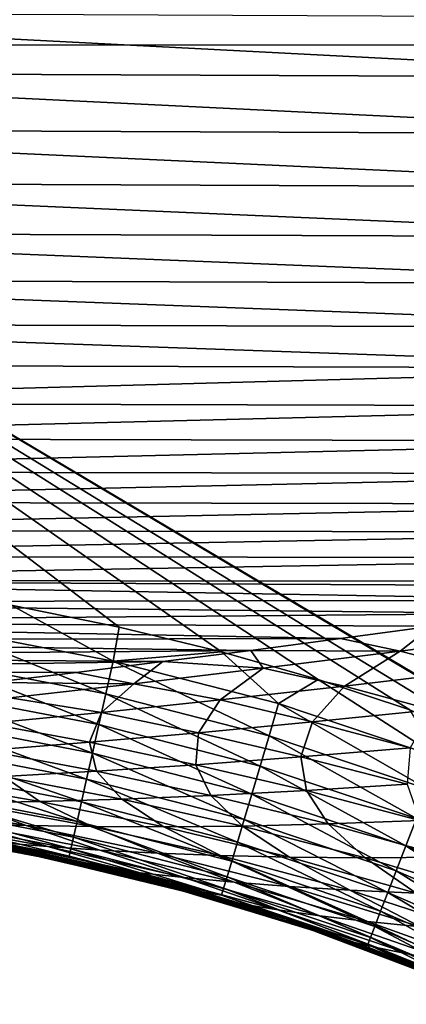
# Model space of a CAD drawing. Header units: metres. Extents: x -104 to 104, y -68 to 90.
# Tile 450 of 656: x -29.78 to -28.15, y 35.72 to 39.87. Entities that reach past the tile are written whole.
import ezdxf

# ---------------------------------------------------------------- set-up
doc = ezdxf.new("R2010")
doc.units = ezdxf.units.M
doc.layers.add('solid_FIT-BATH-153_SW0002', color=7, linetype='CONTINUOUS')

msp = doc.modelspace()

# ---------------------------------------------------------------- linework, layer by layer
at = {"layer": 'solid_FIT-BATH-153_SW0002'}
for points in [[(-25.504524, 44.292007, 16.198769), (-33.23571, 44.971676, 16.210653), (-32.580666, 39.760704, 16.200813)], [(-25.443758, 42.509686, 16.195995), (-25.504524, 44.292007, 16.198769), (-32.580666, 39.760704, 16.200813)], [(-25.256773, 40.721886, 16.192303), (-25.443758, 42.509686, 16.195995), (-32.580666, 39.760704, 16.200813)], [(-25.256773, 40.721886, 16.192303), (-32.580666, 39.760704, 16.200813), (-25.10289, 39.760635, 16.18992)], [(-26.685522, 39.623268, -21.133146), (-32.023693, 39.646683, -20.970097), (-32.023693, 39.90115, -21.127996)], [(-26.685522, 39.876873, -21.286716), (-26.685522, 39.623268, -21.133146), (-32.023693, 39.90115, -21.127996)], [(-26.521349, 36.162197, 16.181013), (-25.10289, 39.760635, 16.18992), (-32.580666, 39.760704, 16.200813)], [(-27.114256, 36.510387, 16.182949), (-26.521349, 36.162197, 16.181013), (-32.580666, 39.760704, 16.200813)], [(-27.776993, 36.819221, 16.184851), (-27.114256, 36.510387, 16.182949), (-32.580666, 39.760704, 16.200813)], [(-28.137655, 36.957516, 16.185799), (-27.776993, 36.819221, 16.184851), (-32.580666, 39.760704, 16.200813)], [(-28.523325, 37.085941, 16.18676), (-28.137655, 36.957516, 16.185799), (-32.580666, 39.760704, 16.200813)], [(-28.930561, 37.20248, 16.187723), (-28.523325, 37.085941, 16.18676), (-32.580666, 39.760704, 16.200813)], [(-29.360926, 37.307022, 16.188698), (-28.930561, 37.20248, 16.187723), (-32.580666, 39.760704, 16.200813)], [(-29.815826, 37.399311, 16.18969), (-29.360926, 37.307022, 16.188698), (-32.580666, 39.760704, 16.200813)], [(-26.685522, 39.384716, -20.962065), (-32.023693, 39.407074, -20.794811), (-32.023693, 39.646683, -20.970097)], [(-26.685522, 39.623268, -21.133146), (-26.685522, 39.384716, -20.962065), (-32.023693, 39.646683, -20.970097)], [(-26.685522, 39.160633, -20.772339), (-32.023693, 39.181793, -20.601051), (-32.023693, 39.407074, -20.794811)], [(-26.685522, 39.384716, -20.962065), (-26.685522, 39.160633, -20.772339), (-32.023693, 39.407074, -20.794811)], [(-26.685522, 38.950485, -20.562672), (-32.023693, 38.970329, -20.387585), (-32.023693, 39.181793, -20.601051)], [(-26.685522, 39.160633, -20.772339), (-26.685522, 38.950485, -20.562672), (-32.023693, 39.181793, -20.601051)], [(-26.685522, 38.753738, -20.331739), (-32.023693, 38.772179, -20.153154), (-32.023693, 38.970329, -20.387585)], [(-26.685522, 38.950485, -20.562672), (-26.685522, 38.753738, -20.331739), (-32.023693, 38.970329, -20.387585)], [(-26.685522, 38.569859, -20.078211), (-32.023693, 38.586834, -19.896502), (-32.023693, 38.772179, -20.153154)], [(-26.685522, 38.753738, -20.331739), (-26.685522, 38.569859, -20.078211), (-32.023693, 38.772179, -20.153154)], [(-26.685522, 38.398323, -19.80076), (-32.023693, 38.413792, -19.616373), (-32.023693, 38.586834, -19.896502)], [(-26.685522, 38.569859, -20.078211), (-26.685522, 38.398323, -19.80076), (-32.023693, 38.586834, -19.896502)], [(-26.685522, 38.398323, -19.80076), (-32.023693, 38.252544, -19.311508), (-32.023693, 38.413792, -19.616373)], [(-26.685522, 38.398323, -19.80076), (-26.685522, 38.238594, -19.49806), (-32.023693, 38.252544, -19.311508)], [(-26.685522, 38.238594, -19.49806), (-32.023693, 38.102589, -18.98065), (-32.023693, 38.252544, -19.311508)], [(-26.685522, 38.238594, -19.49806), (-26.685522, 38.090145, -19.168779), (-32.023693, 38.102589, -18.98065)], [(-26.685522, 38.090145, -19.168779), (-32.023693, 37.963417, -18.622541), (-32.023693, 38.102589, -18.98065)], [(-26.685522, 38.090145, -19.168779), (-26.685522, 37.952446, -18.811594), (-32.023693, 37.963417, -18.622541)], [(-26.685522, 37.952446, -18.811594), (-32.023693, 37.834526, -18.235926), (-32.023693, 37.963417, -18.622541)], [(-26.685522, 37.952446, -18.811594), (-26.685522, 37.824966, -18.425173), (-32.023693, 37.834526, -18.235926)], [(-26.685522, 37.824966, -18.425173), (-32.023693, 37.715431, -17.81951), (-32.023693, 37.834526, -18.235926)], [(-26.685522, 37.824966, -18.425173), (-26.685522, 37.707199, -18.008146), (-32.023693, 37.715431, -17.81951)], [(-26.685522, 37.707199, -18.008146), (-32.023693, 37.605679, -17.371931), (-32.023693, 37.715431, -17.81951)], [(-26.685522, 37.707199, -18.008146), (-26.685522, 37.598694, -17.559057), (-32.023693, 37.605679, -17.371931)], [(-26.685522, 37.598694, -17.559057), (-32.023693, 37.504822, -16.891817), (-32.023693, 37.605679, -17.371931)], [(-26.685522, 37.598694, -17.559057), (-26.686857, 37.499138, -17.077114), (-32.023693, 37.504822, -16.891817)], [(-32.023693, 37.504822, -16.891817), (-26.686857, 37.499138, -17.077114), (-26.834208, 37.478291, -16.960564)], [(-32.023693, 37.504822, -16.891817), (-26.834208, 37.478291, -16.960564), (-27.24758, 37.420292, -16.614752)], [(-32.023693, 37.504822, -16.891817), (-27.24758, 37.420292, -16.614752), (-32.023693, 37.412418, -16.377794)], [(-32.023693, 37.412418, -16.377794), (-27.24758, 37.420292, -16.614752), (-27.650362, 37.364304, -16.24687)], [(-32.023693, 37.412418, -16.377794), (-27.650362, 37.364304, -16.24687), (-32.023693, 37.328018, -15.828492)], [(-30.093334, 37.299694, 16.179495), (-29.38698, 37.163692, 16.177958), (-29.815826, 37.399311, 16.18969)], [(-29.38698, 37.163692, 16.177958), (-29.360926, 37.307022, 16.188698), (-29.815826, 37.399311, 16.18969)], [(-32.023693, 37.328018, -15.828492), (-27.650362, 37.364304, -16.24687), (-28.043215, 37.310379, -15.855268)], [(-32.023693, 37.328018, -15.828492), (-28.043215, 37.310379, -15.855268), (-28.429001, 37.258465, -15.43727)], [(-32.023693, 37.328018, -15.828492), (-28.429001, 37.258465, -15.43727), (-32.023693, 37.251183, -15.242537)], [(-30.116217, 37.160114, 16.147982), (-29.417837, 37.025566, 16.146441), (-30.093334, 37.299694, 16.179495)], [(-29.417837, 37.025566, 16.146441), (-29.38698, 37.163692, 16.177958), (-30.093334, 37.299694, 16.179495)], [(-29.38698, 37.163692, 16.177958), (-28.930561, 37.20248, 16.187723), (-29.360926, 37.307022, 16.188698)], [(-28.178837, 37.205856, -15.169206), (-28.429001, 37.258465, -15.43727), (-28.043215, 37.310379, -15.855268)], [(-27.565845, 37.285854, -15.842112), (-28.178837, 37.205856, -15.169206), (-28.043215, 37.310379, -15.855268)], [(-27.859831, 37.123806, -14.931512), (-28.178837, 37.205856, -15.169206), (-27.565845, 37.285854, -15.842112)], [(-32.023693, 37.251183, -15.242537), (-28.429001, 37.258465, -15.43727), (-28.807116, 37.208733, -14.991796)], [(-32.023693, 37.251183, -15.242537), (-28.807116, 37.208733, -14.991796), (-32.023693, 37.181458, -14.618556)], [(-28.178837, 37.205856, -15.169206), (-28.807116, 37.208733, -14.991796), (-28.429001, 37.258465, -15.43727)], [(-32.023693, 37.181458, -14.618556), (-28.807116, 37.208733, -14.991796), (-29.177761, 37.161209, -14.516623)], [(-29.38698, 37.163692, 16.177958), (-28.690212, 36.984436, 16.17634), (-28.930561, 37.20248, 16.187723)], [(-28.754713, 37.133434, -14.444525), (-29.177761, 37.161209, -14.516623), (-28.807116, 37.208733, -14.991796)], [(-28.690212, 36.984436, 16.17634), (-28.523325, 37.085941, 16.18676), (-28.930561, 37.20248, 16.187723)], [(-28.178837, 37.205856, -15.169206), (-28.754713, 37.133434, -14.444525), (-28.807116, 37.208733, -14.991796)], [(-28.412954, 37.058395, -14.21218), (-28.754713, 37.133434, -14.444525), (-28.178837, 37.205856, -15.169206)], [(-27.859831, 37.123806, -14.931512), (-28.412954, 37.058395, -14.21218), (-28.178837, 37.205856, -15.169206)], [(-32.023693, 37.181458, -14.618556), (-29.177761, 37.161209, -14.516623), (-32.023693, 37.118404, -13.955178)], [(-32.023693, 37.118404, -13.955178), (-29.177761, 37.161209, -14.516623), (-29.542166, 37.115856, -14.00853)], [(-30.137794, 37.028763, 16.09725), (-29.44692, 36.895592, 16.095699), (-30.116217, 37.160114, 16.147982)], [(-29.44692, 36.895592, 16.095699), (-29.417837, 37.025566, 16.146441), (-30.116217, 37.160114, 16.147982)], [(-29.300028, 37.068001, -13.659306), (-29.542166, 37.115856, -14.00853), (-29.177761, 37.161209, -14.516623)], [(-29.417837, 37.025566, 16.146441), (-28.730368, 36.848629, 16.144819), (-29.38698, 37.163692, 16.177958)], [(-28.730368, 36.848629, 16.144819), (-28.690212, 36.984436, 16.17634), (-29.38698, 37.163692, 16.177958)], [(-28.754713, 37.133434, -14.444525), (-29.300028, 37.068001, -13.659306), (-29.177761, 37.161209, -14.516623)], [(-32.023693, 37.118404, -13.955178), (-29.542166, 37.115856, -14.00853), (-29.900393, 37.072708, -13.464737)], [(-29.300028, 37.068001, -13.659306), (-29.900393, 37.072708, -13.464737), (-29.542166, 37.115856, -14.00853)], [(-28.936201, 36.999611, -13.433431), (-29.300028, 37.068001, -13.659306), (-28.754713, 37.133434, -14.444525)], [(-28.412954, 37.058395, -14.21218), (-28.936201, 36.999611, -13.433431), (-28.754713, 37.133434, -14.444525)], [(-28.04472, 36.958588, -13.973878), (-28.412954, 37.058395, -14.21218), (-27.859831, 37.123806, -14.931512)], [(-29.300028, 37.068001, -13.659306), (-29.821178, 37.00898, -12.804823), (-29.900393, 37.072708, -13.464737)], [(-29.436188, 36.94685, -12.586061), (-29.821178, 37.00898, -12.804823), (-29.300028, 37.068001, -13.659306)], [(-28.936201, 36.999611, -13.433431), (-29.436188, 36.94685, -12.586061), (-29.300028, 37.068001, -13.659306)], [(-28.690212, 36.984436, 16.17634), (-28.011745, 36.756027, 16.174625), (-28.523325, 37.085941, 16.18676)], [(-28.011745, 36.756027, 16.174625), (-28.137655, 36.957516, 16.185799), (-28.523325, 37.085941, 16.18676)], [(-30.157814, 36.907177, 16.028864), (-29.473888, 36.775284, 16.027294), (-30.137794, 37.028763, 16.09725)], [(-29.473888, 36.775284, 16.027294), (-29.44692, 36.895592, 16.095699), (-30.137794, 37.028763, 16.09725)], [(-29.44692, 36.895592, 16.095699), (-28.768202, 36.72084, 16.094065), (-29.417837, 37.025566, 16.146441)], [(-28.768202, 36.72084, 16.094065), (-28.730368, 36.848629, 16.144819), (-29.417837, 37.025566, 16.146441)], [(-28.546968, 36.90712, -13.200945), (-28.936201, 36.999611, -13.433431), (-28.412954, 37.058395, -14.21218)], [(-28.04472, 36.958588, -13.973878), (-28.546968, 36.90712, -13.200945), (-28.412954, 37.058395, -14.21218)], [(-29.436188, 36.94685, -12.586061), (-29.91551, 36.899799, -11.66716), (-29.821178, 37.00898, -12.804823)], [(-29.026808, 36.861446, -12.360109), (-29.436188, 36.94685, -12.586061), (-28.936201, 36.999611, -13.433431)], [(-28.546968, 36.90712, -13.200945), (-29.026808, 36.861446, -12.360109), (-28.936201, 36.999611, -13.433431)], [(-28.730368, 36.848629, 16.144819), (-28.062418, 36.62376, 16.143101), (-28.690212, 36.984436, 16.17634)], [(-28.062418, 36.62376, 16.143101), (-28.011745, 36.756027, 16.174625), (-28.690212, 36.984436, 16.17634)], [(-29.48687, 36.821236, -11.448295), (-29.91551, 36.899799, -11.66716), (-29.436188, 36.94685, -12.586061)], [(-29.026808, 36.861446, -12.360109), (-29.48687, 36.821236, -11.448295), (-29.436188, 36.94685, -12.586061)], [(-28.135628, 36.798374, -12.968149), (-28.546968, 36.90712, -13.200945), (-28.04472, 36.958588, -13.973878)], [(-30.17602, 36.796894, 15.944382), (-29.498398, 36.666168, 15.942789), (-30.157814, 36.907177, 16.028864)], [(-29.498398, 36.666168, 15.942789), (-29.473888, 36.775284, 16.027294), (-30.157814, 36.907177, 16.028864)], [(-29.48687, 36.821236, -11.448295), (-29.923042, 36.786633, -10.473036), (-29.91551, 36.899799, -11.66716)], [(-28.596407, 36.759892, -12.132944), (-29.026808, 36.861446, -12.360109), (-28.546968, 36.90712, -13.200945)], [(-28.135628, 36.798374, -12.968149), (-28.596407, 36.759892, -12.132944), (-28.546968, 36.90712, -13.200945)], [(-29.038218, 36.726738, -11.227404), (-29.48687, 36.821236, -11.448295), (-29.026808, 36.861446, -12.360109)], [(-29.473888, 36.775284, 16.027294), (-28.80327, 36.602566, 16.025639), (-29.44692, 36.895592, 16.095699)], [(-28.80327, 36.602566, 16.025639), (-28.768202, 36.72084, 16.094065), (-29.44692, 36.895592, 16.095699)], [(-28.596407, 36.759892, -12.132944), (-29.038218, 36.726738, -11.227404), (-29.026808, 36.861446, -12.360109)], [(-29.456951, 36.699036, -10.258989), (-29.923042, 36.786633, -10.473036), (-29.48687, 36.821236, -11.448295)], [(-29.038218, 36.726738, -11.227404), (-29.456951, 36.699036, -10.258989), (-29.48687, 36.821236, -11.448295)], [(-28.768202, 36.72084, 16.094065), (-28.110151, 36.499306, 16.092331), (-28.730368, 36.848629, 16.144819)], [(-28.110151, 36.499306, 16.092331), (-28.062418, 36.62376, 16.143101), (-28.730368, 36.848629, 16.144819)], [(-30.192158, 36.699448, 15.845367), (-29.520107, 36.569759, 15.843748), (-30.17602, 36.796894, 15.944382)], [(-29.520107, 36.569759, 15.843748), (-29.498398, 36.666168, 15.942789), (-30.17602, 36.796894, 15.944382)], [(-29.456951, 36.699036, -10.258989), (-29.847759, 36.676949, -9.23626), (-29.923042, 36.786633, -10.473036)], [(-29.498398, 36.666168, 15.942789), (-28.835129, 36.4953, 15.941107), (-29.473888, 36.775284, 16.027294)], [(-28.835129, 36.4953, 15.941107), (-28.80327, 36.602566, 16.025639), (-29.473888, 36.775284, 16.027294)], [(-28.148495, 36.644123, -11.907856), (-28.596407, 36.759892, -12.132944), (-28.135628, 36.798374, -12.968149)], [(-28.573124, 36.617809, -11.007615), (-29.038218, 36.726738, -11.227404), (-28.596407, 36.759892, -12.132944)], [(-28.148495, 36.644123, -11.907856), (-28.573124, 36.617809, -11.007615), (-28.596407, 36.759892, -12.132944)], [(-30.205973, 36.616371, 15.733383), (-29.538675, 36.487576, 15.731733), (-30.192158, 36.699448, 15.845367)], [(-29.538675, 36.487576, 15.731733), (-29.520107, 36.569759, 15.843748), (-30.192158, 36.699448, 15.845367)], [(-29.350578, 36.581486, -9.028867), (-29.847759, 36.676949, -9.23626), (-29.456951, 36.699036, -10.258989)], [(-28.97543, 36.596893, -10.045141), (-29.456951, 36.699036, -10.258989), (-29.038218, 36.726738, -11.227404)], [(-28.97543, 36.596893, -10.045141), (-29.350578, 36.581486, -9.028867), (-29.456951, 36.699036, -10.258989)], [(-28.573124, 36.617809, -11.007615), (-28.97543, 36.596893, -10.045141), (-29.038218, 36.726738, -11.227404)], [(-28.80327, 36.602566, 16.025639), (-28.154385, 36.384129, 16.02388), (-28.768202, 36.72084, 16.094065)], [(-28.154385, 36.384129, 16.02388), (-28.110151, 36.499306, 16.092331), (-28.768202, 36.72084, 16.094065)], [(-29.695227, 36.571495, -7.963954), (-30.207314, 36.660419, -8.164443), (-29.847759, 36.676949, -9.23626)], [(-29.695227, 36.571495, -7.963954), (-30.011105, 36.566158, -6.844847), (-30.207314, 36.660419, -8.164443)], [(-29.350578, 36.581486, -9.028867), (-29.695227, 36.571495, -7.963954), (-29.847759, 36.676949, -9.23626)], [(-29.520107, 36.569759, 15.843748), (-28.863335, 36.400536, 15.842033), (-29.498398, 36.666168, 15.942789)], [(-28.863335, 36.400536, 15.842033), (-28.835129, 36.4953, 15.941107), (-29.498398, 36.666168, 15.942789)], [(-30.217213, 36.549202, 15.60999), (-29.553757, 36.421143, 15.608308), (-30.205973, 36.616371, 15.733383)], [(-29.553757, 36.421143, 15.608308), (-29.538675, 36.487576, 15.731733), (-30.205973, 36.616371, 15.733383)], [(-28.48181, 36.47731, -9.832511), (-28.97543, 36.596893, -10.045141), (-28.573124, 36.617809, -11.007615)], [(-28.094887, 36.491764, -10.78996), (-28.573124, 36.617809, -11.007615), (-28.148495, 36.644123, -11.907856)], [(-28.094887, 36.491764, -10.78996), (-28.48181, 36.47731, -9.832511), (-28.573124, 36.617809, -11.007615)], [(-29.475615, 36.465637, -6.650521), (-30.011105, 36.566158, -6.844847), (-29.695227, 36.571495, -7.963954)], [(-29.173014, 36.464722, -7.762931), (-29.695227, 36.571495, -7.963954), (-29.350578, 36.581486, -9.028867)], [(-29.173014, 36.464722, -7.762931), (-29.475615, 36.465637, -6.650521), (-29.695227, 36.571495, -7.963954)], [(-29.538675, 36.487576, 15.731733), (-28.88744, 36.319763, 15.729981), (-29.520107, 36.569759, 15.843748)], [(-28.88744, 36.319763, 15.729981), (-28.863335, 36.400536, 15.842033), (-29.520107, 36.569759, 15.843748)], [(-28.842299, 36.468346, -8.821808), (-29.350578, 36.581486, -9.028867), (-28.97543, 36.596893, -10.045141)], [(-28.842299, 36.468346, -8.821808), (-29.173014, 36.464722, -7.762931), (-29.350578, 36.581486, -9.028867)], [(-28.48181, 36.47731, -9.832511), (-28.842299, 36.468346, -8.821808), (-28.97543, 36.596893, -10.045141)], [(-28.835129, 36.4953, 15.941107), (-28.194557, 36.279682, 15.939317), (-28.80327, 36.602566, 16.025639)], [(-28.194557, 36.279682, 15.939317), (-28.154385, 36.384129, 16.02388), (-28.80327, 36.602566, 16.025639)], [(-29.752872, 36.470139, -5.477066), (-30.301052, 36.56456, -5.663774), (-30.011105, 36.566158, -6.844847)], [(-29.752872, 36.470139, -5.477066), (-30.007206, 36.477261, -4.235768), (-30.301052, 36.56456, -5.663774)], [(-30.22562, 36.499477, 15.47675), (-29.565014, 36.371971, 15.475035), (-30.217213, 36.549202, 15.60999)], [(-29.565014, 36.371971, 15.475035), (-29.553757, 36.421143, 15.608308), (-30.217213, 36.549202, 15.60999)], [(-29.475615, 36.465637, -6.650521), (-29.752872, 36.470139, -5.477066), (-30.011105, 36.566158, -6.844847)], [(-29.662588, 36.381516, -2.755241), (-30.237751, 36.486423, -2.925255), (-30.007206, 36.477261, -4.235768)], [(-29.662588, 36.381516, -2.755241), (-29.857241, 36.397442, -1.38772), (-30.237751, 36.486423, -2.925255)], [(-30.230944, 36.468727, 15.335226), (-29.5721, 36.341591, 15.333476), (-30.22562, 36.499477, 15.47675)], [(-29.5721, 36.341591, 15.333476), (-29.565014, 36.371971, 15.475035), (-30.22562, 36.499477, 15.47675)], [(-29.553757, 36.421143, 15.608308), (-28.907001, 36.254486, 15.606517), (-29.538675, 36.487576, 15.731733)], [(-28.907001, 36.254486, 15.606517), (-28.88744, 36.319763, 15.729981), (-29.538675, 36.487576, 15.731733)], [(-28.863335, 36.400536, 15.842033), (-28.230106, 36.187416, 15.840205), (-28.835129, 36.4953, 15.941107)], [(-28.230106, 36.187416, 15.840205), (-28.194557, 36.279682, 15.939317), (-28.835129, 36.4953, 15.941107)], [(-27.979309, 36.337612, -9.622258), (-28.48181, 36.47731, -9.832511), (-28.094887, 36.491764, -10.78996)], [(-28.154385, 36.384129, 16.02388), (-27.535578, 36.115181, 16.022003), (-28.110151, 36.499306, 16.092331)], [(-29.755407, 36.353088, 4.738897), (-30.36673, 36.463387, 4.632893), (-30.278549, 36.447834, 3.065614)], [(-29.755407, 36.353088, 4.738897), (-29.816811, 36.369785, 6.32817), (-30.36673, 36.463387, 4.632893)], [(-29.672338, 36.33424, 3.186006), (-30.278549, 36.447834, 3.065614), (-30.164942, 36.431236, 1.532834)], [(-29.672338, 36.33424, 3.186006), (-29.755407, 36.353088, 4.738897), (-30.278549, 36.447834, 3.065614)], [(-29.805189, 36.380424, 15.188361), (-29.5721, 36.341591, 15.333476), (-30.230944, 36.468727, 15.335226)], [(-29.442736, 36.366924, -4.056209), (-30.007206, 36.477261, -4.235768), (-29.752872, 36.470139, -5.477066)], [(-29.442736, 36.366924, -4.056209), (-29.662588, 36.381516, -2.755241), (-30.007206, 36.477261, -4.235768)], [(-29.199688, 36.354141, -5.289342), (-29.752872, 36.470139, -5.477066), (-29.475615, 36.465637, -6.650521)], [(-29.199688, 36.354141, -5.289342), (-29.442736, 36.366924, -4.056209), (-29.752872, 36.470139, -5.477066)], [(-28.934214, 36.343819, -6.455929), (-29.475615, 36.465637, -6.650521), (-29.173014, 36.464722, -7.762931)], [(-28.934214, 36.343819, -6.455929), (-29.199688, 36.354141, -5.289342), (-29.475615, 36.465637, -6.650521)], [(-28.643938, 36.336975, -7.562486), (-29.173014, 36.464722, -7.762931), (-28.842299, 36.468346, -8.821808)], [(-28.643938, 36.336975, -7.562486), (-28.934214, 36.343819, -6.455929), (-29.173014, 36.464722, -7.762931)], [(-28.326166, 36.334625, -8.61622), (-28.842299, 36.468346, -8.821808), (-28.48181, 36.47731, -9.832511)], [(-28.326166, 36.334625, -8.61622), (-28.643938, 36.336975, -7.562486), (-28.842299, 36.468346, -8.821808)], [(-27.979309, 36.337612, -9.622258), (-28.326166, 36.334625, -8.61622), (-28.48181, 36.47731, -9.832511)], [(-29.564974, 36.313889, 1.66756), (-30.164942, 36.431236, 1.532834), (-30.024803, 36.414215, 0.044484)], [(-29.564974, 36.313889, 1.66756), (-29.672338, 36.33424, 3.186006), (-30.164942, 36.431236, 1.532834)], [(-29.432135, 36.292709, 0.192777), (-30.024803, 36.414215, 0.044484), (-29.857241, 36.397442, -1.38772)], [(-29.432135, 36.292709, 0.192777), (-29.564974, 36.313889, 1.66756), (-30.024803, 36.414215, 0.044484)], [(-29.922005, 36.404106, 13.291678), (-29.30979, 36.268768, 15.186953), (-29.401033, 36.291206, 15.187221)], [(-29.311779, 36.270432, 13.314207), (-29.30979, 36.268768, 15.186953), (-29.922005, 36.404106, 13.291678)], [(-29.922005, 36.404106, 13.291678), (-29.401033, 36.291206, 15.187221), (-29.805189, 36.380424, 15.188361)], [(-29.311779, 36.270432, 13.314207), (-29.922005, 36.404106, 13.291678), (-29.912514, 36.401176, 11.451339)], [(-29.565014, 36.371971, 15.475035), (-28.921574, 36.206188, 15.473203), (-29.553757, 36.421143, 15.608308)], [(-28.921574, 36.206188, 15.473203), (-28.907001, 36.254486, 15.606517), (-29.553757, 36.421143, 15.608308)], [(-29.301929, 36.267059, 11.495074), (-29.912514, 36.401176, 11.451339), (-29.891998, 36.394299, 9.675111)], [(-29.301929, 36.267059, 11.495074), (-29.311779, 36.270432, 13.314207), (-29.912514, 36.401176, 11.451339)], [(-29.282026, 36.259151, 9.737338), (-29.891998, 36.394299, 9.675111), (-29.860931, 36.383705, 7.969056)], [(-29.282026, 36.259151, 9.737338), (-29.301929, 36.267059, 11.495074), (-29.891998, 36.394299, 9.675111)], [(-29.252411, 36.246967, 8.047458), (-29.860931, 36.383705, 7.969056), (-29.816811, 36.369785, 6.32817)], [(-29.252411, 36.246967, 8.047458), (-29.282026, 36.259151, 9.737338), (-29.860931, 36.383705, 7.969056)], [(-29.272867, 36.271412, -1.227204), (-29.857241, 36.397442, -1.38772), (-29.662588, 36.381516, -2.755241)], [(-29.272867, 36.271412, -1.227204), (-29.432135, 36.292709, 0.192777), (-29.857241, 36.397442, -1.38772)], [(-29.210627, 36.230907, 6.421369), (-29.816811, 36.369785, 6.32817), (-29.755407, 36.353088, 4.738897)], [(-29.210627, 36.230907, 6.421369), (-29.252411, 36.246967, 8.047458), (-29.816811, 36.369785, 6.32817)], [(-29.805189, 36.380424, 15.188361), (-29.401033, 36.291206, 15.187221), (-29.5721, 36.341591, 15.333476)], [(-29.087391, 36.250664, -2.584098), (-29.662588, 36.381516, -2.755241), (-29.442736, 36.366924, -4.056209)], [(-29.087391, 36.250664, -2.584098), (-29.272867, 36.271412, -1.227204), (-29.662588, 36.381516, -2.755241)], [(-29.5721, 36.341591, 15.333476), (-28.930714, 36.176373, 15.331603), (-29.565014, 36.371971, 15.475035)], [(-28.930714, 36.176373, 15.331603), (-28.921574, 36.206188, 15.473203), (-29.565014, 36.371971, 15.475035)], [(-28.877426, 36.23101, -3.876011), (-29.442736, 36.366924, -4.056209), (-29.199688, 36.354141, -5.289342)], [(-28.877426, 36.23101, -3.876011), (-29.087391, 36.250664, -2.584098), (-29.442736, 36.366924, -4.056209)], [(-28.88744, 36.319763, 15.729981), (-28.260475, 36.108791, 15.728111), (-28.863335, 36.400536, 15.842033)], [(-28.260475, 36.108791, 15.728111), (-28.230106, 36.187416, 15.840205), (-28.863335, 36.400536, 15.842033)], [(-28.194557, 36.279682, 15.939317), (-27.584934, 36.014793, 15.937404), (-28.154385, 36.384129, 16.02388)], [(-27.584934, 36.014793, 15.937404), (-27.535578, 36.115181, 16.022003), (-28.154385, 36.384129, 16.02388)], [(-29.152555, 36.211567, 4.846374), (-29.755407, 36.353088, 4.738897), (-29.672338, 36.33424, 3.186006)], [(-29.152555, 36.211567, 4.846374), (-29.210627, 36.230907, 6.421369), (-29.755407, 36.353088, 4.738897)], [(-29.07391, 36.189617, 3.307817), (-29.672338, 36.33424, 3.186006), (-29.564974, 36.313889, 1.66756)], [(-29.07391, 36.189617, 3.307817), (-29.152555, 36.211567, 4.846374), (-29.672338, 36.33424, 3.186006)], [(-29.017345, 36.190636, 15.186068), (-28.930714, 36.176373, 15.331603), (-29.5721, 36.341591, 15.333476)], [(-29.30979, 36.268768, 15.186953), (-29.017345, 36.190636, 15.186068), (-29.5721, 36.341591, 15.333476)], [(-29.401033, 36.291206, 15.187221), (-29.30979, 36.268768, 15.186953), (-29.5721, 36.341591, 15.333476)], [(-28.64481, 36.212982, -5.101623), (-29.199688, 36.354141, -5.289342), (-28.934214, 36.343819, -6.455929)], [(-28.64481, 36.212982, -5.101623), (-28.877426, 36.23101, -3.876011), (-29.199688, 36.354141, -5.289342)], [(-28.390202, 36.197304, -6.262119), (-28.934214, 36.343819, -6.455929), (-28.643938, 36.336975, -7.562486)], [(-28.390202, 36.197304, -6.262119), (-28.64481, 36.212982, -5.101623), (-28.934214, 36.343819, -6.455929)], [(-28.907001, 36.254486, 15.606517), (-28.285099, 36.045261, 15.6046), (-28.88744, 36.319763, 15.729981)], [(-28.285099, 36.045261, 15.6046), (-28.260475, 36.108791, 15.728111), (-28.88744, 36.319763, 15.729981)], [(-28.111282, 36.185066, -7.36369), (-28.643938, 36.336975, -7.562486), (-28.326166, 36.334625, -8.61622)], [(-28.111282, 36.185066, -7.36369), (-28.390202, 36.197304, -6.262119), (-28.643938, 36.336975, -7.562486)], [(-27.805439, 36.177338, -8.413193), (-28.326166, 36.334625, -8.61622), (-27.979309, 36.337612, -9.622258)], [(-27.805439, 36.177338, -8.413193), (-28.111282, 36.185066, -7.36369), (-28.326166, 36.334625, -8.61622)], [(-28.972067, 36.165756, 1.803616), (-29.564974, 36.313889, 1.66756), (-29.432135, 36.292709, 0.192777)], [(-28.972067, 36.165756, 1.803616), (-29.07391, 36.189617, 3.307817), (-29.564974, 36.313889, 1.66756)], [(-28.845785, 36.140701, 0.342255), (-29.432135, 36.292709, 0.192777), (-29.272867, 36.271412, -1.227204)], [(-28.845785, 36.140701, 0.342255), (-28.972067, 36.165756, 1.803616), (-29.432135, 36.292709, 0.192777)], [(-28.230106, 36.187416, 15.840205), (-27.628599, 35.926128, 15.838248), (-28.194557, 36.279682, 15.939317)], [(-27.628599, 35.926128, 15.838248), (-27.584934, 36.014793, 15.937404), (-28.194557, 36.279682, 15.939317)], [(-29.311779, 36.270432, 13.314207), (-28.71944, 36.100418, 15.185116), (-29.017345, 36.190636, 15.186068)], [(-28.719402, 36.102077, 13.337041), (-28.71944, 36.100418, 15.185116), (-29.311779, 36.270432, 13.314207)], [(-29.311779, 36.270432, 13.314207), (-29.017345, 36.190636, 15.186068), (-29.30979, 36.268768, 15.186953)], [(-28.719402, 36.102077, 13.337041), (-29.311779, 36.270432, 13.314207), (-29.301929, 36.267059, 11.495074)], [(-28.708796, 36.098152, 11.539469), (-29.301929, 36.267059, 11.495074), (-29.282026, 36.259151, 9.737338)], [(-28.708796, 36.098152, 11.539469), (-28.719402, 36.102077, 13.337041), (-29.301929, 36.267059, 11.495074)], [(-28.689043, 36.089176, 9.800488), (-29.282026, 36.259151, 9.737338), (-29.252411, 36.246967, 8.047458)], [(-28.689043, 36.089176, 9.800488), (-28.708796, 36.098152, 11.539469), (-29.282026, 36.259151, 9.737338)], [(-28.69404, 36.115219, -1.065739), (-29.272867, 36.271412, -1.227204), (-29.087391, 36.250664, -2.584098)], [(-28.69404, 36.115219, -1.065739), (-28.845785, 36.140701, 0.342255), (-29.272867, 36.271412, -1.227204)], [(-28.660353, 36.075417, 8.126939), (-29.252411, 36.246967, 8.047458), (-29.210627, 36.230907, 6.421369)], [(-28.660353, 36.075417, 8.126939), (-28.689043, 36.089176, 9.800488), (-29.252411, 36.246967, 8.047458)], [(-28.516933, 36.090038, -2.412363), (-29.087391, 36.250664, -2.584098), (-28.877426, 36.23101, -3.876011)], [(-28.516933, 36.090038, -2.412363), (-28.69404, 36.115219, -1.065739), (-29.087391, 36.250664, -2.584098)], [(-28.921574, 36.206188, 15.473203), (-28.303417, 35.998283, 15.471237), (-28.907001, 36.254486, 15.606517)], [(-28.303417, 35.998283, 15.471237), (-28.285099, 36.045261, 15.6046), (-28.907001, 36.254486, 15.606517)], [(-28.62031, 36.057297, 6.515697), (-29.210627, 36.230907, 6.421369), (-29.152555, 36.211567, 4.846374)], [(-28.62031, 36.057297, 6.515697), (-28.660353, 36.075417, 8.126939), (-29.210627, 36.230907, 6.421369)], [(-28.564911, 36.035442, 4.954946), (-29.152555, 36.211567, 4.846374), (-29.07391, 36.189617, 3.307817)], [(-28.564911, 36.035442, 4.954946), (-28.62031, 36.057297, 6.515697), (-29.152555, 36.211567, 4.846374)], [(-28.930714, 36.176373, 15.331603), (-28.314873, 35.969307, 15.32959), (-28.921574, 36.206188, 15.473203)], [(-28.314873, 35.969307, 15.32959), (-28.303417, 35.998283, 15.471237), (-28.921574, 36.206188, 15.473203)], [(-28.316008, 36.065758, -3.695711), (-28.877426, 36.23101, -3.876011), (-28.64481, 36.212982, -5.101623)], [(-28.316008, 36.065758, -3.695711), (-28.516933, 36.090038, -2.412363), (-28.877426, 36.23101, -3.876011)], [(-28.092905, 36.042976, -4.914426), (-28.64481, 36.212982, -5.101623), (-28.390202, 36.197304, -6.262119)], [(-28.092905, 36.042976, -4.914426), (-28.316008, 36.065758, -3.695711), (-28.64481, 36.212982, -5.101623)], [(-27.848186, 36.022499, -6.069578), (-28.390202, 36.197304, -6.262119), (-28.111282, 36.185066, -7.36369)], [(-27.848186, 36.022499, -6.069578), (-28.092905, 36.042976, -4.914426), (-28.390202, 36.197304, -6.262119)], [(-28.489981, 36.010582, 3.430641), (-29.07391, 36.189617, 3.307817), (-28.972067, 36.165756, 1.803616)], [(-28.489981, 36.010582, 3.430641), (-28.564911, 36.035442, 4.954946), (-29.07391, 36.189617, 3.307817)], [(-29.017345, 36.190636, 15.186068), (-28.71944, 36.100418, 15.185116), (-28.930714, 36.176373, 15.331603)], [(-28.392906, 35.983459, 1.940568), (-28.972067, 36.165756, 1.803616), (-28.845785, 36.140701, 0.342255)], [(-28.392906, 35.983459, 1.940568), (-28.489981, 36.010582, 3.430641), (-28.972067, 36.165756, 1.803616)], [(-28.653261, 36.078793, 15.184897), (-28.314873, 35.969307, 15.32959), (-28.930714, 36.176373, 15.331603)], [(-28.71944, 36.100418, 15.185116), (-28.653261, 36.078793, 15.184897), (-28.930714, 36.176373, 15.331603)], [(-28.260475, 36.108791, 15.728111), (-27.665882, 35.85059, 15.726104), (-28.230106, 36.187416, 15.840205)], [(-27.665882, 35.85059, 15.726104), (-27.628599, 35.926128, 15.838248), (-28.230106, 36.187416, 15.840205)], [(-28.272387, 35.954834, 0.492461), (-28.845785, 36.140701, 0.342255), (-28.69404, 36.115219, -1.065739)], [(-28.272387, 35.954834, 0.492461), (-28.392906, 35.983459, 1.940568), (-28.845785, 36.140701, 0.342255)], [(-28.127327, 35.925529, -0.903794), (-28.69404, 36.115219, -1.065739), (-28.516933, 36.090038, -2.412363)], [(-28.127327, 35.925529, -0.903794), (-28.272387, 35.954834, 0.492461), (-28.69404, 36.115219, -1.065739)], [(-28.719402, 36.102077, 13.337041), (-28.653261, 36.078793, 15.184897), (-28.71944, 36.100418, 15.185116)], [(-28.719402, 36.102077, 13.337041), (-28.153385, 35.894333, 15.183143), (-28.310646, 35.956635, 15.183716)], [(-28.151545, 35.895916, 13.360063), (-28.153385, 35.894333, 15.183143), (-28.719402, 36.102077, 13.337041)], [(-28.719402, 36.102077, 13.337041), (-28.310646, 35.956635, 15.183716), (-28.653261, 36.078793, 15.184897)], [(-28.151545, 35.895916, 13.360063), (-28.719402, 36.102077, 13.337041), (-28.708796, 36.098152, 11.539469)], [(-28.139845, 35.891266, 11.584319), (-28.708796, 36.098152, 11.539469), (-28.689043, 36.089176, 9.800488)], [(-28.139845, 35.891266, 11.584319), (-28.151545, 35.895916, 13.360063), (-28.708796, 36.098152, 11.539469)], [(-28.119831, 35.881123, 9.864291), (-28.689043, 36.089176, 9.800488), (-28.660353, 36.075417, 8.126939)], [(-28.119831, 35.881123, 9.864291), (-28.139845, 35.891266, 11.584319), (-28.689043, 36.089176, 9.800488)], [(-28.09157, 35.865768, 8.207181), (-28.660353, 36.075417, 8.126939), (-28.62031, 36.057297, 6.515697)], [(-28.09157, 35.865768, 8.207181), (-28.119831, 35.881123, 9.864291), (-28.660353, 36.075417, 8.126939)], [(-28.653261, 36.078793, 15.184897), (-28.310646, 35.956635, 15.183716), (-28.314873, 35.969307, 15.32959)], [(-27.957706, 35.896328, -2.240503), (-28.516933, 36.090038, -2.412363), (-28.316008, 36.065758, -3.695711)], [(-27.957706, 35.896328, -2.240503), (-28.127327, 35.925529, -0.903794), (-28.516933, 36.090038, -2.412363)], [(-28.285099, 36.045261, 15.6046), (-27.696093, 35.789574, 15.602539), (-28.260475, 36.108791, 15.728111)], [(-27.696093, 35.789574, 15.602539), (-27.665882, 35.85059, 15.726104), (-28.260475, 36.108791, 15.728111)], [(-28.052685, 35.845634, 6.610797), (-28.62031, 36.057297, 6.515697), (-28.564911, 36.035442, 4.954946)], [(-28.052685, 35.845634, 6.610797), (-28.09157, 35.865768, 8.207181), (-28.62031, 36.057297, 6.515697)], [(-27.999302, 35.821388, 5.064223), (-28.564911, 36.035442, 4.954946), (-28.489981, 36.010582, 3.430641)], [(-27.999302, 35.821388, 5.064223), (-28.052685, 35.845634, 6.610797), (-28.564911, 36.035442, 4.954946)], [(-27.764872, 35.867901, -3.515756), (-28.316008, 36.065758, -3.695711), (-28.092905, 36.042976, -4.914426)], [(-27.764872, 35.867901, -3.515756), (-27.957706, 35.896328, -2.240503), (-28.316008, 36.065758, -3.695711)], [(-28.303417, 35.998283, 15.471237), (-27.718544, 35.74448, 15.469121), (-28.285099, 36.045261, 15.6046)], [(-27.718544, 35.74448, 15.469121), (-27.696093, 35.789574, 15.602539), (-28.285099, 36.045261, 15.6046)], [(-27.927361, 35.793804, 3.554062), (-28.489981, 36.010582, 3.430641), (-28.392906, 35.983459, 1.940568)], [(-27.927361, 35.793804, 3.554062), (-27.999302, 35.821388, 5.064223), (-28.489981, 36.010582, 3.430641)], [(-28.314873, 35.969307, 15.32959), (-27.732546, 35.716705, 15.327417), (-28.303417, 35.998283, 15.471237)], [(-27.732546, 35.716705, 15.327417), (-27.718544, 35.74448, 15.469121), (-28.303417, 35.998283, 15.471237)], [(-27.834269, 35.763672, 2.077969), (-28.392906, 35.983459, 1.940568), (-28.272387, 35.954834, 0.492461)], [(-27.834269, 35.763672, 2.077969), (-27.927361, 35.793804, 3.554062), (-28.392906, 35.983459, 1.940568)], [(-27.988811, 35.824459, 15.18252), (-27.732546, 35.716705, 15.327417), (-28.314873, 35.969307, 15.32959)], [(-28.153385, 35.894333, 15.183143), (-27.988811, 35.824459, 15.18252), (-28.314873, 35.969307, 15.32959)], [(-28.310646, 35.956635, 15.183716), (-28.153385, 35.894333, 15.183143), (-28.314873, 35.969307, 15.32959)], [(-27.718666, 35.731796, 0.642923), (-28.272387, 35.954834, 0.492461), (-28.127327, 35.925529, -0.903794)], [(-27.718666, 35.731796, 0.642923), (-27.834269, 35.763672, 2.077969), (-28.272387, 35.954834, 0.492461)], [(-28.151545, 35.895916, 13.360063), (-27.988811, 35.824459, 15.18252), (-28.153385, 35.894333, 15.183143)]]:
    msp.add_3dface(points, dxfattribs=at)

doc.saveas('drawing.dxf')
